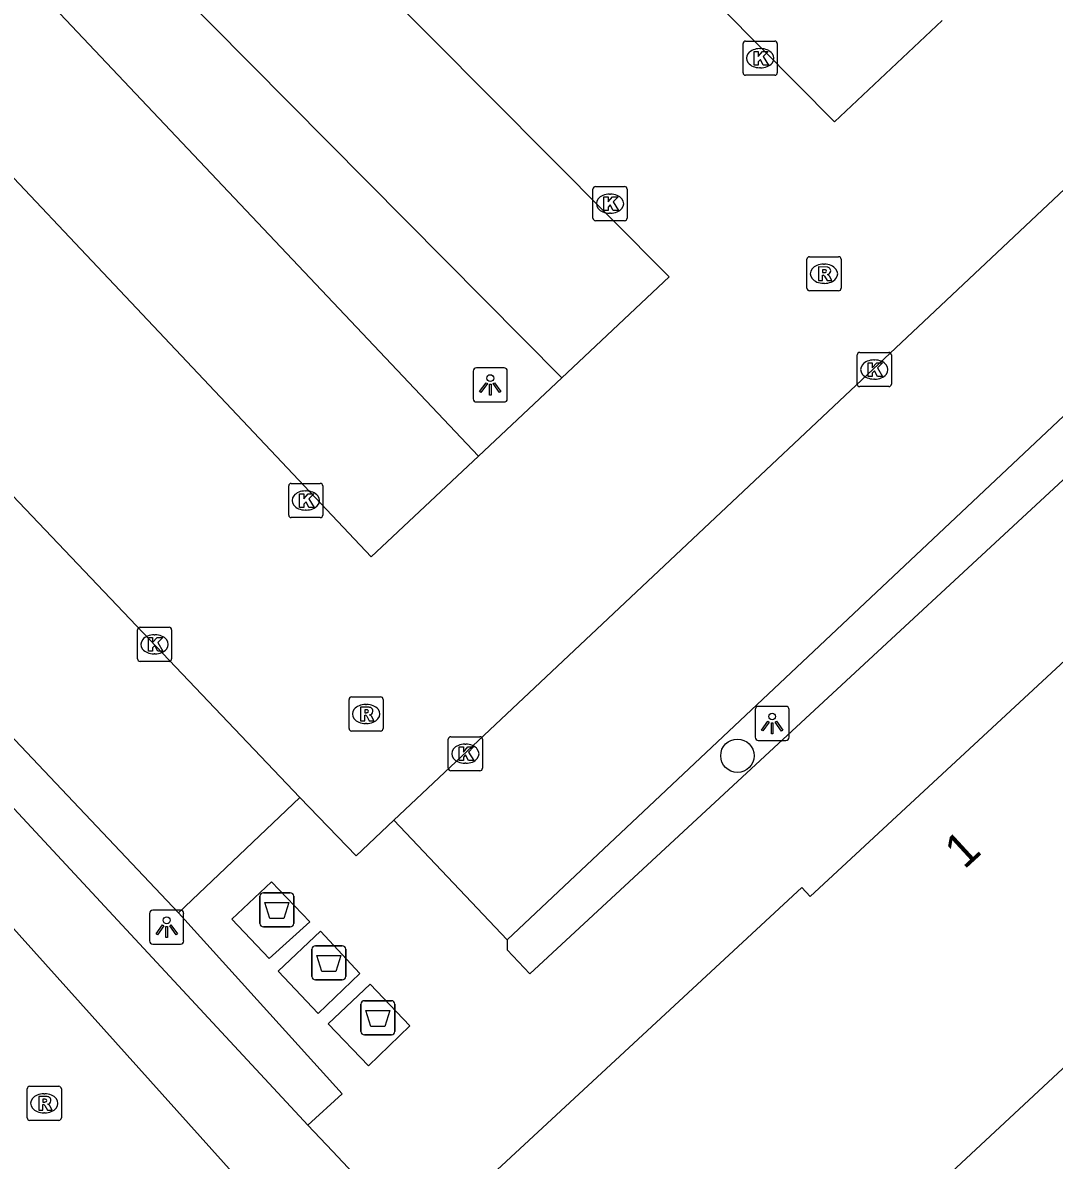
# Model space of a CAD drawing. Extents: x 162347 to 162868, y 381221 to 381813.
# Drawn here: x 162719 to 162749.22, y 381471.51 to 381504.82 of the extents above; entities that cross this region are included whole.
import ezdxf

# ---------------------------------------------------------------- set-up
doc = ezdxf.new("R2010")
doc.units = 0
for name, color, linetype in [('IMGEO_Afval_apart_plaats', 7, 'Continuous'), ('IMGEO_Boom', 7, 'Continuous'), ('IMGEO_Kolk', 7, 'Continuous'), ('IMGEO_Lichtpunt', 7, 'Continuous'), ('IMGEO_Pand', 7, 'Continuous'), ('IMGEO_Pand_nummerreeks', 7, 'Continuous'), ('IMGEO_Parkeervlak_open', 7, 'Continuous'), ('IMGEO_Rijbaan_lokaal_open', 7, 'Continuous'), ('IMGEO_Rioolput', 7, 'Continuous'), ('IMGEO_Voetpad_gesloten', 7, 'Continuous'), ('IMGEO_Voetpad_open', 7, 'Continuous')]:
    doc.layers.add(name, color=color, linetype=linetype)

msp = doc.modelspace()

# ---------------------------------------------------------------- linework, layer by layer
at = {"layer": 'IMGEO_Afval_apart_plaats'}
for p, q in [((162725.949, 381478.444), (162725.949, 381479.244)), ((162725.949, 381479.244), (162725.949, 381478.444)), ((162726.049, 381479.344), (162726.839, 381479.344)), ((162726.839, 381479.344), (162726.049, 381479.344)), ((162726.939, 381479.244), (162726.939, 381478.444)), ((162726.939, 381478.444), (162726.939, 381479.244)), ((162726.839, 381478.344), (162726.049, 381478.344)), ((162726.049, 381478.344), (162726.839, 381478.344)), ((162727.572, 381477.792), (162728.362, 381477.792)), ((162728.362, 381477.792), (162727.572, 381477.792)), ((162727.472, 381476.892), (162727.472, 381477.692)), ((162727.472, 381477.692), (162727.472, 381476.892)), ((162728.462, 381477.692), (162728.462, 381476.892)), ((162728.462, 381476.892), (162728.462, 381477.692)), ((162728.362, 381476.792), (162727.572, 381476.792)), ((162727.572, 381476.792), (162728.362, 381476.792)), ((162728.909, 381475.283), (162728.909, 381476.083)), ((162728.909, 381476.083), (162728.909, 381475.283)), ((162729.009, 381476.183), (162729.799, 381476.183)), ((162729.799, 381476.183), (162729.009, 381476.183)), ((162729.899, 381476.083), (162729.899, 381475.283)), ((162729.899, 381475.283), (162729.899, 381476.083)), ((162729.799, 381475.183), (162729.009, 381475.183)), ((162729.009, 381475.183), (162729.799, 381475.183))]:
    msp.add_line(p, q, dxfattribs=at)
for points in [[(162726.092, 381479.058), (162726.796, 381479.058), (162726.647, 381478.588), (162726.241, 381478.588), (162726.092, 381479.058)], [(162727.615, 381477.506), (162728.319, 381477.506), (162728.17, 381477.036), (162727.764, 381477.036), (162727.615, 381477.506)], [(162729.052, 381475.897), (162729.756, 381475.897), (162729.607, 381475.427), (162729.201, 381475.427), (162729.052, 381475.897)]]:
    msp.add_lwpolyline(points, dxfattribs=at)
for centre, start, end in [((162726.049, 381479.244), 90, 180), ((162726.049, 381479.244), 90, 180), ((162726.839, 381479.244), 0, 90), ((162726.839, 381479.244), 360, 90), ((162726.049, 381478.444), 180, 270), ((162726.049, 381478.444), 180, 270), ((162726.839, 381478.444), 270, 0), ((162726.839, 381478.444), 270, 0), ((162727.572, 381477.692), 90, 180), ((162727.572, 381477.692), 90, 180), ((162728.362, 381477.692), 0, 90), ((162728.362, 381477.692), 360, 90), ((162727.572, 381476.892), 180, 270), ((162727.572, 381476.892), 180, 270), ((162728.362, 381476.892), 270, 0), ((162728.362, 381476.892), 270, 0), ((162729.009, 381476.083), 90, 180), ((162729.009, 381476.083), 90, 180), ((162729.799, 381476.083), 0, 90), ((162729.799, 381476.083), 360, 90), ((162729.009, 381475.283), 180, 270), ((162729.009, 381475.283), 180, 270), ((162729.799, 381475.283), 270, 0), ((162729.799, 381475.283), 270, 0)]:
    msp.add_arc(centre, 0.1, start, end, dxfattribs=at)
at = {"layer": 'IMGEO_Boom'}
msp.add_circle((162739.934, 381483.355), 0.489, dxfattribs=at)
at = {"layer": 'IMGEO_Kolk'}
for p, q in [((162740.101, 381503.36), (162740.101, 381504.212)), ((162740.176, 381504.286), (162741.028, 381504.286)), ((162740.589, 381504.066), (162740.614, 381504.066)), ((162741.102, 381504.212), (162741.102, 381503.36)), ((162740.612, 381503.506), (162740.587, 381503.506)), ((162741.028, 381503.286), (162740.176, 381503.286)), ((162735.703, 381499.1), (162735.703, 381499.952)), ((162735.778, 381500.026), (162736.63, 381500.026)), ((162736.191, 381499.806), (162736.216, 381499.806)), ((162736.704, 381499.952), (162736.704, 381499.1)), ((162736.214, 381499.246), (162736.189, 381499.246)), ((162736.63, 381499.026), (162735.778, 381499.026)), ((162743.443, 381494.242), (162743.443, 381495.094)), ((162743.518, 381495.168), (162744.37, 381495.168)), ((162744.444, 381495.094), (162744.444, 381494.242)), ((162743.931, 381494.948), (162743.956, 381494.948)), ((162744.37, 381494.168), (162743.518, 381494.168)), ((162743.954, 381494.388), (162743.929, 381494.388)), ((162726.791, 381490.406), (162726.791, 381491.258)), ((162726.866, 381491.332), (162727.718, 381491.332)), ((162727.279, 381491.112), (162727.304, 381491.112)), ((162727.792, 381491.258), (162727.792, 381490.406)), ((162727.302, 381490.552), (162727.277, 381490.552)), ((162727.718, 381490.332), (162726.866, 381490.332)), ((162722.437, 381487.12), (162723.289, 381487.12)), ((162722.362, 381486.194), (162722.362, 381487.046)), ((162722.85, 381486.9), (162722.875, 381486.9)), ((162723.363, 381487.046), (162723.363, 381486.194)), ((162723.289, 381486.12), (162722.437, 381486.12)), ((162722.873, 381486.34), (162722.848, 381486.34)), ((162731.466, 381482.989), (162731.466, 381483.841)), ((162731.541, 381483.915), (162732.393, 381483.915)), ((162732.467, 381483.841), (162732.467, 381482.989)), ((162731.954, 381483.695), (162731.979, 381483.695)), ((162731.977, 381483.135), (162731.952, 381483.135)), ((162732.393, 381482.915), (162731.541, 381482.915))]:
    msp.add_line(p, q, dxfattribs=at)
for points in [[(162740.101, 381503.36), (162740.101, 381504.212)], [(162740.176, 381504.286), (162741.028, 381504.286)], [(162741.102, 381504.212), (162741.102, 381503.36)], [(162740.422, 381503.986), (162740.545, 381503.986), (162740.545, 381503.835), (162740.675, 381503.986), (162740.839, 381503.986), (162740.693, 381503.835), (162740.846, 381503.586), (162740.694, 381503.586), (162740.609, 381503.75), (162740.545, 381503.683), (162740.545, 381503.586), (162740.422, 381503.586), (162740.422, 381503.986)], [(162741.028, 381503.286), (162740.176, 381503.286)], [(162735.703, 381499.1), (162735.703, 381499.952)], [(162735.778, 381500.026), (162736.63, 381500.026)], [(162736.024, 381499.726), (162736.147, 381499.726), (162736.147, 381499.575), (162736.277, 381499.726), (162736.441, 381499.726), (162736.295, 381499.575), (162736.448, 381499.326), (162736.296, 381499.326), (162736.211, 381499.49), (162736.147, 381499.423), (162736.147, 381499.326), (162736.024, 381499.326), (162736.024, 381499.726)], [(162736.704, 381499.952), (162736.704, 381499.1)], [(162736.63, 381499.026), (162735.778, 381499.026)], [(162743.443, 381494.242), (162743.443, 381495.094)], [(162743.518, 381495.168), (162744.37, 381495.168)], [(162744.444, 381495.094), (162744.444, 381494.242)], [(162743.764, 381494.868), (162743.887, 381494.868), (162743.887, 381494.717), (162744.017, 381494.868), (162744.181, 381494.868), (162744.035, 381494.717), (162744.188, 381494.468), (162744.036, 381494.468), (162743.951, 381494.632), (162743.887, 381494.565), (162743.887, 381494.468), (162743.764, 381494.468), (162743.764, 381494.868)], [(162744.37, 381494.168), (162743.518, 381494.168)], [(162726.791, 381490.406), (162726.791, 381491.258)], [(162726.866, 381491.332), (162727.718, 381491.332)], [(162727.792, 381491.258), (162727.792, 381490.406)], [(162727.112, 381491.032), (162727.235, 381491.032), (162727.235, 381490.881), (162727.365, 381491.032), (162727.529, 381491.032), (162727.383, 381490.881), (162727.536, 381490.632), (162727.384, 381490.632), (162727.299, 381490.796), (162727.235, 381490.729), (162727.235, 381490.632), (162727.112, 381490.632), (162727.112, 381491.032)], [(162727.718, 381490.332), (162726.866, 381490.332)], [(162722.437, 381487.12), (162723.289, 381487.12)], [(162722.362, 381486.194), (162722.362, 381487.046)], [(162722.683, 381486.82), (162722.806, 381486.82), (162722.806, 381486.669), (162722.936, 381486.82), (162723.1, 381486.82), (162722.954, 381486.669), (162723.107, 381486.42), (162722.955, 381486.42), (162722.87, 381486.584), (162722.806, 381486.517), (162722.806, 381486.42), (162722.683, 381486.42), (162722.683, 381486.82)], [(162723.363, 381487.046), (162723.363, 381486.194)], [(162723.289, 381486.12), (162722.437, 381486.12)], [(162731.466, 381482.989), (162731.466, 381483.841)], [(162731.541, 381483.915), (162732.393, 381483.915)], [(162732.467, 381483.841), (162732.467, 381482.989)], [(162731.787, 381483.615), (162731.91, 381483.615), (162731.91, 381483.464), (162732.04, 381483.615), (162732.204, 381483.615), (162732.058, 381483.464), (162732.211, 381483.215), (162732.059, 381483.215), (162731.974, 381483.379), (162731.91, 381483.312), (162731.91, 381483.215), (162731.787, 381483.215), (162731.787, 381483.615)], [(162732.393, 381482.915), (162731.541, 381482.915)]]:
    msp.add_lwpolyline(points, dxfattribs=at)
for centre, start, end in [((162740.178, 381504.21), 91.552, 178.448), ((162740.178, 381504.21), 91.552, 178.448), ((162741.026, 381504.21), 1.552, 88.448), ((162741.026, 381504.21), 1.552, 88.448), ((162740.178, 381503.362), 181.552, 268.448), ((162740.178, 381503.362), 181.552, 268.448), ((162741.026, 381503.362), 271.552, 358.448), ((162741.026, 381503.362), 271.552, 358.448), ((162735.78, 381499.95), 91.552, 178.448), ((162735.78, 381499.95), 91.552, 178.448), ((162736.628, 381499.95), 1.552, 88.448), ((162736.628, 381499.95), 1.552, 88.448), ((162735.78, 381499.102), 181.552, 268.448), ((162735.78, 381499.102), 181.552, 268.448), ((162736.628, 381499.102), 271.552, 358.448), ((162736.628, 381499.102), 271.552, 358.448), ((162743.52, 381495.092), 91.552, 178.448), ((162743.52, 381495.092), 91.552, 178.448), ((162744.368, 381495.092), 1.552, 88.448), ((162744.368, 381495.092), 1.552, 88.448), ((162743.52, 381494.244), 181.552, 268.448), ((162743.52, 381494.244), 181.552, 268.448), ((162744.368, 381494.244), 271.552, 358.448), ((162744.368, 381494.244), 271.552, 358.448), ((162726.868, 381491.256), 91.552, 178.448), ((162726.868, 381491.256), 91.552, 178.448), ((162727.716, 381491.256), 1.552, 88.448), ((162727.716, 381491.256), 1.552, 88.448), ((162726.868, 381490.408), 181.552, 268.448), ((162726.868, 381490.408), 181.552, 268.448), ((162727.716, 381490.408), 271.552, 358.448), ((162727.716, 381490.408), 271.552, 358.448), ((162722.439, 381487.044), 91.552, 178.448), ((162722.439, 381487.044), 91.552, 178.448), ((162723.287, 381487.044), 1.552, 88.448), ((162723.287, 381487.044), 1.552, 88.448), ((162722.439, 381486.196), 181.552, 268.448), ((162722.439, 381486.196), 181.552, 268.448), ((162723.287, 381486.196), 271.552, 358.448), ((162723.287, 381486.196), 271.552, 358.448), ((162731.543, 381483.839), 91.552, 178.448), ((162731.543, 381483.839), 91.552, 178.448), ((162732.391, 381483.839), 1.552, 88.448), ((162732.391, 381483.839), 1.552, 88.448), ((162731.543, 381482.991), 181.552, 268.448), ((162731.543, 381482.991), 181.552, 268.448), ((162732.391, 381482.991), 271.552, 358.448), ((162732.391, 381482.991), 271.552, 358.448)]:
    msp.add_arc(centre, 0.0765, start, end, dxfattribs=at)
for centre, major_axis, ratio, start_param, end_param in [((162740.588, 381503.786), (-0.387, 0.002), 0.722429, 4.712389, 7.853982), ((162740.613, 381503.786), (-0.39, 0.002), 0.717154, 1.570796, 4.712389), ((162736.19, 381499.526), (-0.387, 0.002), 0.722429, 4.712389, 7.853982), ((162736.215, 381499.526), (-0.39, 0.002), 0.717154, 1.570796, 4.712389), ((162743.93, 381494.668), (-0.387, 0.002), 0.722429, 4.712389, 7.853982), ((162743.955, 381494.668), (-0.39, 0.002), 0.717154, 1.570796, 4.712389), ((162727.278, 381490.832), (-0.387, 0.002), 0.722429, 4.712389, 7.853982), ((162727.303, 381490.832), (-0.39, 0.002), 0.717154, 1.570796, 4.712389), ((162722.849, 381486.62), (-0.387, 0.002), 0.722429, 4.712389, 7.853982), ((162722.874, 381486.62), (-0.39, 0.002), 0.717154, 1.570796, 4.712389), ((162731.953, 381483.415), (-0.387, 0.002), 0.722429, 4.712389, 7.853982), ((162731.978, 381483.415), (-0.39, 0.002), 0.717154, 1.570796, 4.712389)]:
    msp.add_ellipse(centre, major_axis=major_axis, ratio=ratio, start_param=start_param, end_param=end_param, dxfattribs=at)
at = {"layer": 'IMGEO_Lichtpunt'}
for p, q in [((162732.198, 381494.619), (162732.198, 381493.812)), ((162732.198, 381494.619), (162732.198, 381493.812)), ((162733.1, 381494.714), (162732.292, 381494.714)), ((162733.1, 381494.714), (162732.292, 381494.714)), ((162733.194, 381493.812), (162733.194, 381494.619)), ((162733.194, 381493.812), (162733.194, 381494.619)), ((162732.292, 381493.718), (162733.1, 381493.718)), ((162732.292, 381493.718), (162733.1, 381493.718)), ((162741.356, 381484.803), (162740.548, 381484.803)), ((162741.356, 381484.803), (162740.548, 381484.803)), ((162740.454, 381484.708), (162740.454, 381483.901)), ((162740.454, 381484.708), (162740.454, 381483.901)), ((162741.45, 381483.901), (162741.45, 381484.708)), ((162741.45, 381483.901), (162741.45, 381484.708)), ((162740.548, 381483.807), (162741.356, 381483.807)), ((162740.548, 381483.807), (162741.356, 381483.807)), ((162722.719, 381478.74), (162722.719, 381477.933)), ((162722.719, 381478.74), (162722.719, 381477.933)), ((162723.621, 381478.835), (162722.813, 381478.835)), ((162723.621, 381478.835), (162722.813, 381478.835)), ((162723.715, 381477.933), (162723.715, 381478.74)), ((162723.715, 381477.933), (162723.715, 381478.74)), ((162722.813, 381477.839), (162723.621, 381477.839)), ((162722.813, 381477.839), (162723.621, 381477.839))]:
    msp.add_line(p, q, dxfattribs=at)
for points in [[(162732.572, 381494.283), (162732.611, 381494.255), (162732.423, 381493.993), (162732.385, 381494.02), (162732.572, 381494.283)], [(162732.674, 381494.235), (162732.721, 381494.235), (162732.721, 381493.913), (162732.674, 381493.913), (162732.674, 381494.235)], [(162732.784, 381494.255), (162732.822, 381494.282), (162733.009, 381494.02), (162732.97, 381493.992), (162732.784, 381494.255)], [(162740.828, 381484.372), (162740.867, 381484.344), (162740.679, 381484.082), (162740.641, 381484.109), (162740.828, 381484.372)], [(162740.93, 381484.324), (162740.977, 381484.324), (162740.977, 381484.002), (162740.93, 381484.002), (162740.93, 381484.324)], [(162741.04, 381484.344), (162741.078, 381484.371), (162741.265, 381484.109), (162741.226, 381484.081), (162741.04, 381484.344)], [(162723.093, 381478.404), (162723.132, 381478.376), (162722.944, 381478.114), (162722.906, 381478.141), (162723.093, 381478.404)], [(162723.305, 381478.376), (162723.343, 381478.403), (162723.53, 381478.141), (162723.491, 381478.113), (162723.305, 381478.376)], [(162723.195, 381478.356), (162723.242, 381478.356), (162723.242, 381478.034), (162723.195, 381478.034), (162723.195, 381478.356)]]:
    msp.add_lwpolyline(points, dxfattribs=at)
for centre in [(162732.697, 381494.417), (162740.953, 381484.506), (162723.218, 381478.538)]:
    msp.add_circle(centre, 0.0994, dxfattribs=at)
for centre, start, end in [((162732.292, 381494.619), 90, 180), ((162732.292, 381494.619), 90, 180), ((162733.1, 381494.619), 0, 90), ((162733.1, 381494.619), 0, 90), ((162732.292, 381493.812), 180, 270), ((162732.292, 381493.812), 180, 270), ((162733.1, 381493.812), 270, 0), ((162733.1, 381493.812), 270, 360), ((162740.548, 381484.708), 90, 180), ((162740.548, 381484.708), 90, 180), ((162741.356, 381484.708), 0, 90), ((162741.356, 381484.708), 0, 90), ((162740.548, 381483.901), 180, 270), ((162740.548, 381483.901), 180, 270), ((162741.356, 381483.901), 270, 0), ((162741.356, 381483.901), 270, 360), ((162722.813, 381478.74), 90, 180), ((162722.813, 381478.74), 90, 180), ((162723.621, 381478.74), 0, 90), ((162723.621, 381478.74), 0, 90), ((162722.813, 381477.933), 180, 270), ((162722.813, 381477.933), 180, 270), ((162723.621, 381477.933), 270, 0), ((162723.621, 381477.933), 270, 360)]:
    msp.add_arc(centre, 0.0946, start, end, dxfattribs=at)
at = {"layer": 'IMGEO_Pand'}
for points in [[(162768.577, 381485.812), (162768.536, 381485.851), (162758.304, 381495.766), (162752.699, 381489.967), (162754.084, 381488.603), (162751.474, 381486.208), (162750.603, 381487.146), (162742.067, 381479.233), (162741.819, 381479.502), (162731.299, 381469.745), (162735.357, 381465.316), (162735.681, 381465.613), (162739.259, 381461.73), (162739.157, 381461.634), (162740.832, 381459.846)], [(162740.832, 381459.846), (162745.55, 381464.229), (162745.028, 381464.791), (162742.401, 381467.62), (162760.614, 381484.574), (162763.326, 381487.099), (162766.126, 381484.385), (162766.682, 381483.846), (162768.577, 381485.812)]]:
    msp.add_lwpolyline(points, dxfattribs=at)
at = {"layer": 'IMGEO_Parkeervlak_open'}
for points in [[(162723.562, 381478.758), (162664.205, 381541.489)], [(162734.795, 381494.427), (162715.387, 381513.988)], [(162732.348, 381492.129), (162712.933, 381512.66)], [(162756.143, 381499.572), (162733.194, 381477.966)]]:
    msp.add_lwpolyline(points, dxfattribs=at)
at = {"layer": 'IMGEO_Rijbaan_lokaal_open'}
for points in [[(162667.559, 381544.683), (162710.082, 381500.025), (162727.115, 381482.137)], [(162720.995, 381523.911), (162742.775, 381501.923), (162745.929, 381504.89)], [(162716.345, 381519.097), (162717.053, 381518.385), (162737.94, 381497.381), (162734.795, 381494.427)], [(162710.386, 381509.124), (162729.211, 381489.182), (162732.348, 381492.129)], [(162752.83, 381503.069), (162729.869, 381481.474)], [(162734.795, 381494.427), (162732.348, 381492.129)], [(162727.115, 381482.137), (162728.765, 381480.422), (162729.869, 381481.474)], [(162716.838, 381480.398), (162725.57, 381470.679)]]:
    msp.add_lwpolyline(points, dxfattribs=at)
at = {"layer": 'IMGEO_Rioolput'}
for p, q in [((162741.971, 381497.046), (162741.971, 381497.898)), ((162742.046, 381497.972), (162742.898, 381497.972)), ((162742.459, 381497.752), (162742.484, 381497.752)), ((162742.972, 381497.898), (162742.972, 381497.046)), ((162742.482, 381497.192), (162742.457, 381497.192)), ((162742.898, 381496.972), (162742.046, 381496.972)), ((162728.633, 381485.08), (162729.485, 381485.08)), ((162728.558, 381484.154), (162728.558, 381485.006)), ((162729.046, 381484.86), (162729.071, 381484.86)), ((162729.559, 381485.006), (162729.559, 381484.154)), ((162729.485, 381484.08), (162728.633, 381484.08)), ((162729.069, 381484.3), (162729.044, 381484.3)), ((162719.132, 381472.751), (162719.132, 381473.603)), ((162719.207, 381473.677), (162720.059, 381473.677)), ((162719.62, 381473.457), (162719.645, 381473.457)), ((162720.133, 381473.603), (162720.133, 381472.751)), ((162719.643, 381472.897), (162719.618, 381472.897)), ((162720.059, 381472.677), (162719.207, 381472.677))]:
    msp.add_line(p, q, dxfattribs=at)
for points in [[(162741.971, 381497.046), (162741.971, 381497.898)], [(162742.046, 381497.972), (162742.898, 381497.972)], [(162742.972, 381497.898), (162742.972, 381497.046)], [(162742.56, 381497.67), (162742.308, 381497.672), (162742.308, 381497.272)], [(162742.308, 381497.272), (162742.432, 381497.272), (162742.432, 381497.434), (162742.443, 381497.434)], [(162742.486, 381497.591), (162742.432, 381497.591), (162742.432, 381497.51)], [(162742.432, 381497.51), (162742.484, 381497.51)], [(162742.49, 381497.405), (162742.561, 381497.272), (162742.701, 381497.272), (162742.636, 381497.398)], [(162742.898, 381496.972), (162742.046, 381496.972)], [(162728.633, 381485.08), (162729.485, 381485.08)], [(162728.558, 381484.154), (162728.558, 381485.006)], [(162729.147, 381484.778), (162728.895, 381484.78), (162728.895, 381484.38)], [(162729.559, 381485.006), (162729.559, 381484.154)], [(162728.895, 381484.38), (162729.019, 381484.38), (162729.019, 381484.542), (162729.03, 381484.542)], [(162729.073, 381484.699), (162729.019, 381484.699), (162729.019, 381484.618)], [(162729.019, 381484.618), (162729.071, 381484.618)], [(162729.077, 381484.513), (162729.148, 381484.38), (162729.288, 381484.38), (162729.223, 381484.506)], [(162729.485, 381484.08), (162728.633, 381484.08)], [(162719.132, 381472.751), (162719.132, 381473.603)], [(162719.207, 381473.677), (162720.059, 381473.677)], [(162720.133, 381473.603), (162720.133, 381472.751)], [(162719.721, 381473.375), (162719.469, 381473.377), (162719.469, 381472.977)], [(162719.469, 381472.977), (162719.593, 381472.977), (162719.593, 381473.139), (162719.604, 381473.139)], [(162719.647, 381473.296), (162719.593, 381473.296), (162719.593, 381473.215)], [(162719.593, 381473.215), (162719.645, 381473.215)], [(162719.651, 381473.11), (162719.722, 381472.977), (162719.862, 381472.977), (162719.797, 381473.103)], [(162720.059, 381472.677), (162719.207, 381472.677)]]:
    msp.add_lwpolyline(points, dxfattribs=at)
for centre, radius, start, end in [((162742.048, 381497.896), 0.0765, 91.552, 178.448), ((162742.048, 381497.896), 0.0765, 91.552, 178.448), ((162742.896, 381497.896), 0.0765, 1.552, 88.448), ((162742.896, 381497.896), 0.0765, 1.552, 88.448), ((162742.442, 381497.381), 0.0533, 26.0293, 88.6989), ((162742.468, 381497.699), 0.19, 274.7715, 282.9687), ((162742.492, 381497.495), 0.0964, 77.0061, 93.1865), ((162742.506, 381497.552), 0.0378, 276.6634, 79.6772), ((162742.559, 381497.56), 0.109, 350.3612, 89.416), ((162742.557, 381497.56), 0.112, 277.5842, 350.9817), ((162742.541, 381497.345), 0.108, 29.5134, 73.7905), ((162742.048, 381497.048), 0.0765, 181.552, 268.448), ((162742.048, 381497.048), 0.0765, 181.552, 268.448), ((162742.896, 381497.048), 0.0765, 271.552, 358.448), ((162742.896, 381497.048), 0.0765, 271.552, 358.448), ((162728.635, 381485.004), 0.0765, 91.552, 178.448), ((162728.635, 381485.004), 0.0765, 91.552, 178.448), ((162729.483, 381485.004), 0.0765, 1.552, 88.448), ((162729.483, 381485.004), 0.0765, 1.552, 88.448), ((162729.146, 381484.668), 0.109, 350.3612, 89.416), ((162729.029, 381484.489), 0.0533, 26.0293, 88.6989), ((162729.055, 381484.807), 0.19, 274.7715, 282.9687), ((162729.079, 381484.603), 0.0964, 77.0061, 93.1865), ((162729.093, 381484.66), 0.0378, 276.6634, 79.6772), ((162729.144, 381484.668), 0.112, 277.5842, 350.9817), ((162729.128, 381484.453), 0.108, 29.5134, 73.7905), ((162728.635, 381484.156), 0.0765, 181.552, 268.448), ((162728.635, 381484.156), 0.0765, 181.552, 268.448), ((162729.483, 381484.156), 0.0765, 271.552, 358.448), ((162729.483, 381484.156), 0.0765, 271.552, 358.448), ((162719.209, 381473.601), 0.0765, 91.552, 178.448), ((162719.209, 381473.601), 0.0765, 91.552, 178.448), ((162720.057, 381473.601), 0.0765, 1.552, 88.448), ((162720.057, 381473.601), 0.0765, 1.552, 88.448), ((162719.603, 381473.086), 0.0533, 26.0293, 88.6989), ((162719.629, 381473.404), 0.19, 274.7715, 282.9687), ((162719.653, 381473.2), 0.0964, 77.0061, 93.1865), ((162719.667, 381473.257), 0.0378, 276.6634, 79.6772), ((162719.72, 381473.265), 0.109, 350.3612, 89.416), ((162719.718, 381473.265), 0.112, 277.5842, 350.9817), ((162719.702, 381473.05), 0.108, 29.5134, 73.7905), ((162719.209, 381472.753), 0.0765, 181.552, 268.448), ((162719.209, 381472.753), 0.0765, 181.552, 268.448), ((162720.057, 381472.753), 0.0765, 271.552, 358.448), ((162720.057, 381472.753), 0.0765, 271.552, 358.448)]:
    msp.add_arc(centre, radius, start, end, dxfattribs=at)
for centre, major_axis, ratio, start_param, end_param in [((162742.458, 381497.472), (-0.387, 0.002), 0.722429, 4.712389, 7.853982), ((162742.483, 381497.472), (-0.39, 0.002), 0.717154, 1.570796, 4.712389), ((162729.045, 381484.58), (-0.387, 0.002), 0.722429, 4.712389, 7.853982), ((162729.07, 381484.58), (-0.39, 0.002), 0.717154, 1.570796, 4.712389), ((162719.619, 381473.177), (-0.387, 0.002), 0.722429, 4.712389, 7.853982), ((162719.644, 381473.177), (-0.39, 0.002), 0.717154, 1.570796, 4.712389)]:
    msp.add_ellipse(centre, major_axis=major_axis, ratio=ratio, start_param=start_param, end_param=end_param, dxfattribs=at)
at = {"layer": 'IMGEO_Voetpad_gesloten'}
for points in [[(162726.292, 381479.661), (162725.122, 381478.567), (162726.218, 381477.415), (162727.407, 381478.493), (162726.292, 381479.661)], [(162727.72, 381478.216), (162726.481, 381477.045), (162727.65, 381475.805), (162728.876, 381476.98), (162727.72, 381478.216)], [(162729.18, 381476.665), (162727.946, 381475.504), (162729.132, 381474.28), (162730.341, 381475.443), (162729.18, 381476.665)]]:
    msp.add_lwpolyline(points, dxfattribs=at)
at = {"layer": 'IMGEO_Voetpad_open'}
for points in [[(162727.352, 381472.54), (162718.237, 381482.347), (162714.352, 381486.527), (162670.77, 381532.927), (162665.411, 381538.603), (162658.834, 381545.613)], [(162733.194, 381477.966), (162733.188, 381477.672), (162733.851, 381476.965), (162757.278, 381498.665), (162756.429, 381499.537), (162756.143, 381499.572)], [(162727.115, 381482.137), (162723.562, 381478.758)], [(162729.869, 381481.474), (162733.194, 381477.966)], [(162723.562, 381478.758), (162728.361, 381473.453), (162727.352, 381472.54)], [(162748.704, 381449.828), (162728.071, 381471.775), (162727.352, 381472.54)]]:
    msp.add_lwpolyline(points, dxfattribs=at)

# ---------------------------------------------------------------- texts
at = {"layer": 'IMGEO_Pand_nummerreeks'}
msp.add_text('1', height=1, rotation=42.6338, dxfattribs=at).set_placement((162746.579, 381480.008))

doc.saveas('drawing.dxf')
